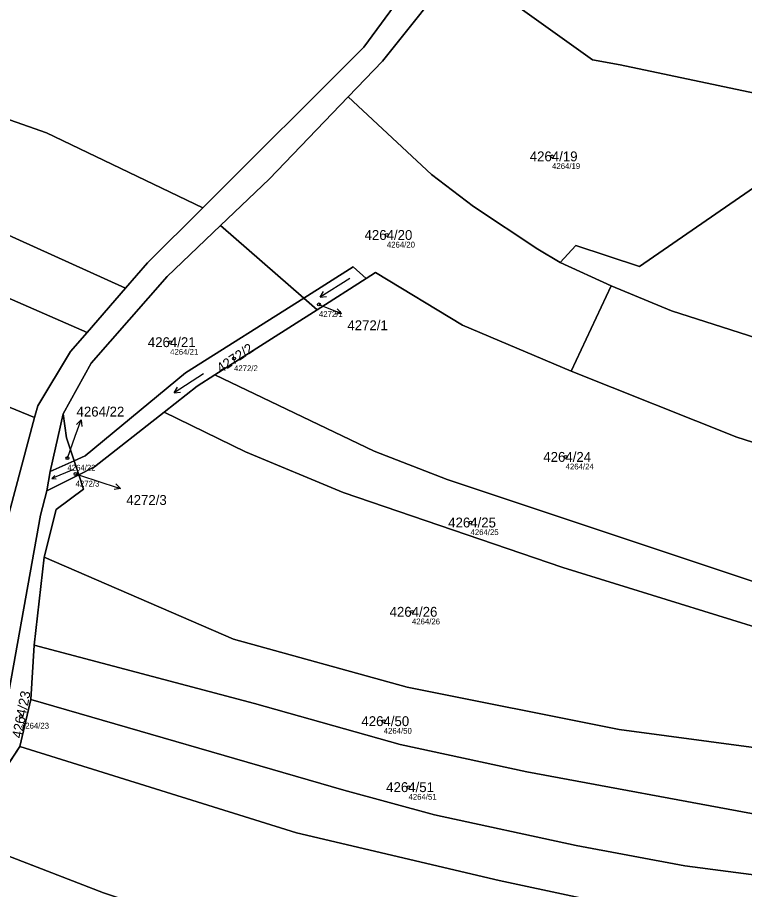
# Model space of a CAD drawing. Extents: x -739214 to -733252, y -1147612 to -1142842.
# Drawn here: x -737241.5 to -737116.4, y -1146366.5 to -1146216.4 of the extents above; entities that cross this region are included whole.
import ezdxf

# ---------------------------------------------------------------- set-up
doc = ezdxf.new("R2010")
doc.units = 0
for name, color, linetype in [('Definiční body', 7, 'Continuous'), ('Hranice parcel', 7, 'Continuous'), ('Parcelní čísla', 7, 'Continuous'), ('Polygon parcely', 7, 'Continuous'), ('Pop  PČ popisy', 7, 'Continuous'), ('Značky kultur', 7, 'Continuous')]:
    doc.layers.add(name, color=color, linetype=linetype)

msp = doc.modelspace()

# ---------------------------------------------------------------- linework, layer by layer
at = {"layer": 'Definiční body'}
for centre in [(-737149.53, -1146240.35), (-737177.94, -1146253.87), (-737189.62, -1146265.81), (-737215.21, -1146272.31), (-737204.22, -1146275.13), (-737232.88, -1146292.24), (-737147.2, -1146292.04), (-737231.47, -1146294.98), (-737163.56, -1146303.33), (-737173.63, -1146318.69), (-737240.87, -1146336.62), (-737178.48, -1146337.5), (-737174.22, -1146348.85)]:
    msp.add_circle(centre, 0.25, dxfattribs=at)
at = {"layer": 'Hranice parcel'}
for p, q in [((-737206.56, -1146252.24), (-737192.24, -1146264.73)), ((-737139.38, -1146262.61), (-737148.16, -1146258.58)), ((-737181.51, -1146261.37), (-737189.93, -1146266.74)), ((-737222.87, -1146263.01), (-737229.5, -1146270.64)), ((-737146.22, -1146277.28), (-737139.38, -1146262.61)), ((-737192.24, -1146264.73), (-737189.93, -1146266.74)), ((-737189.93, -1146266.74), (-737207.5, -1146277.93)), ((-737235.82, -1146294.55), (-737233.59, -1146284.65)), ((-737235.82, -1146294.55), (-737231.73, -1146292.72)), ((-737231.73, -1146292.72), (-737230.93, -1146295.13)), ((-737236.44, -1146297.89), (-737235.82, -1146294.55)), ((-737230.93, -1146295.13), (-737236.44, -1146297.89)), ((-737238.57, -1146324.41), (-737236.87, -1146309.29)), ((-737239.19, -1146333.76), (-737238.57, -1146324.41)), ((-737241.08, -1146341.86), (-737239.19, -1146333.76)), ((-737251.34, -1146357.51), (-737241.08, -1146341.86))]:
    msp.add_line(p, q, dxfattribs=at)
for points in [[(-737163.38, -1146196.35), (-737181.92, -1146221.57), (-737209.58, -1146249.17)], [(-737184.6, -1146230.1), (-737178.7, -1146223.94), (-737165.43, -1146207.35)], [(-737165.43, -1146207.35), (-737142.57, -1146223.75), (-737137.82, -1146224.62), (-737096.8, -1146233.26)], [(-737302.63, -1146218.78), (-737286.14, -1146221.9), (-737264.44, -1146227.46), (-737244.82, -1146233.37), (-737236.49, -1146236.32), (-737209.58, -1146249.17)], [(-737206.56, -1146252.24), (-737198.16, -1146244.25), (-737184.6, -1146230.1)], [(-737184.6, -1146230.1), (-737170.25, -1146243.47), (-737163.05, -1146248.94), (-737151.98, -1146256.28), (-737148.16, -1146258.58)], [(-737148.16, -1146258.58), (-737145.42, -1146255.7), (-737134.49, -1146259.3), (-737096.8, -1146233.26)], [(-737222.87, -1146263.01), (-737244.82, -1146253.12), (-737258.2, -1146249.24), (-737278.63, -1146244.43), (-737305.87, -1146239.75)], [(-737229.5, -1146270.64), (-737246.96, -1146263.02), (-737273.32, -1146254.73), (-737299.89, -1146250.45), (-737371.95, -1146240.95)], [(-737209.58, -1146249.17), (-737219.09, -1146258.66), (-737222.87, -1146263.01)], [(-737233.59, -1146284.65), (-737228.81, -1146275.9), (-737215.75, -1146260.98), (-737206.56, -1146252.24)], [(-737238.53, -1146285.28), (-737258.83, -1146276.94), (-737275.68, -1146273.19), (-737292.4, -1146270.78), (-737330.61, -1146266.91), (-737398.78, -1146259.42), (-737418.84, -1146255.94)], [(-737192.24, -1146264.73), (-737183.71, -1146259.33), (-737181.51, -1146261.37)], [(-737181.51, -1146261.37), (-737179.89, -1146260.3), (-737164.93, -1146269.37), (-737146.22, -1146277.28)], [(-737139.38, -1146262.61), (-737129.02, -1146266.93), (-737086.73, -1146280.45), (-737049.95, -1146289.78), (-736986.55, -1146301.86), (-736946.13, -1146310.78), (-736915.82, -1146318.24), (-736866.32, -1146333.84)], [(-737231.73, -1146292.72), (-737229.84, -1146291.87), (-737212.57, -1146277.6), (-737192.24, -1146264.73)], [(-737229.5, -1146270.64), (-737232.33, -1146273.91), (-737237.99, -1146283.25), (-737238.53, -1146285.28)], [(-737207.5, -1146277.93), (-737210.59, -1146279.9), (-737216.25, -1146284.36)], [(-737207.5, -1146277.93), (-737180.11, -1146291.06), (-737167.57, -1146295.94), (-737107.9, -1146315.84)], [(-737078.18, -1146300.45), (-737092.42, -1146296.71), (-737117.74, -1146288.65), (-737146.22, -1146277.28)], [(-737238.53, -1146285.28), (-737242.88, -1146301.65), (-737243.88, -1146309.62)], [(-737233.59, -1146284.65), (-737233.05, -1146288.76), (-737231.73, -1146292.72)], [(-737216.25, -1146284.36), (-737228.22, -1146293.77), (-737230.93, -1146295.13)], [(-737216.25, -1146284.36), (-737202.23, -1146291.17), (-737185.44, -1146298.17), (-737147.66, -1146311.06), (-737112.15, -1146322.05)], [(-737236.87, -1146309.29), (-737234.79, -1146301.09), (-737230.1, -1146297.61), (-737230.93, -1146295.13)], [(-737251.34, -1146357.51), (-737247.89, -1146350.66), (-737244.35, -1146340.12), (-737237.48, -1146302.09), (-737236.44, -1146297.89)], [(-737236.87, -1146309.29), (-737204.34, -1146323.4), (-737174.44, -1146331.63), (-737137.99, -1146338.96), (-737114.43, -1146342.09)], [(-737238.57, -1146324.41), (-737200.69, -1146334.45), (-737175.64, -1146341.53), (-737153.86, -1146346.23), (-737113.66, -1146353.68)], [(-737239.19, -1146333.76), (-737185.36, -1146349.35), (-737169.75, -1146353.61), (-737145.36, -1146358.87), (-737126.7, -1146362.38), (-737110.49, -1146364.53)], [(-737241.08, -1146341.86), (-737193.47, -1146356.7), (-737158.63, -1146364.92), (-737103.72, -1146376.69), (-737102.85, -1146374.6), (-737004.06, -1146398.57), (-736959.97, -1146412.63)], [(-737251.34, -1146357.51), (-737226.69, -1146367.05), (-737195.03, -1146377.61), (-737178.04, -1146382.1), (-737124.99, -1146392.26), (-737042.54, -1146410.44), (-736987.45, -1146426.07)]]:
    msp.add_lwpolyline(points, dxfattribs=at)
at = {"layer": 'Polygon parcely'}
for points in [[(-737129.19, -1146152.93), (-737133.4, -1146154.36), (-737136.7, -1146160.81), (-737147.08, -1146179.95), (-737157.67, -1146197.66), (-737165.43, -1146207.35), (-737142.57, -1146223.75), (-737137.82, -1146224.62), (-737096.8, -1146233.26), (-737094.21, -1146234.22), (-737083.85, -1146218.83), (-737072.78, -1146210.05), (-737065.15, -1146207.75), (-737040.26, -1146217.67), (-737037.39, -1146213.21), (-737031.55, -1146214.89), (-737023.93, -1146188.41), (-737041.63, -1146190.31)], [(-737246.37, -1146197.4), (-737247.72, -1146193.43), (-737260.34, -1146197.99), (-737296.18, -1146211.5), (-737306.49, -1146215.25), (-737313.37, -1146217.59), (-737302.63, -1146218.78), (-737286.14, -1146221.9), (-737264.44, -1146227.46), (-737244.82, -1146233.37), (-737236.49, -1146236.32), (-737209.58, -1146249.17), (-737181.92, -1146221.57), (-737163.38, -1146196.35), (-737200.66, -1146177.35), (-737236.58, -1146189.62), (-737235.22, -1146193.59)], [(-737163.05, -1146248.94), (-737151.98, -1146256.28), (-737148.16, -1146258.58), (-737145.42, -1146255.7), (-737134.49, -1146259.3), (-737096.8, -1146233.26), (-737137.82, -1146224.62), (-737142.57, -1146223.75), (-737165.43, -1146207.35), (-737178.7, -1146223.94), (-737184.6, -1146230.1), (-737170.25, -1146243.47)], [(-737313.37, -1146217.59), (-737316.88, -1146218.79), (-737357.37, -1146232.06), (-737305.87, -1146239.75), (-737278.63, -1146244.43), (-737258.2, -1146249.24), (-737244.82, -1146253.12), (-737222.87, -1146263.01), (-737219.09, -1146258.66), (-737209.58, -1146249.17), (-737236.49, -1146236.32), (-737244.82, -1146233.37), (-737264.44, -1146227.46), (-737286.14, -1146221.9), (-737302.63, -1146218.78)], [(-737192.24, -1146264.73), (-737183.71, -1146259.33), (-737181.51, -1146261.37), (-737179.89, -1146260.3), (-737164.93, -1146269.37), (-737146.22, -1146277.28), (-737139.38, -1146262.61), (-737148.16, -1146258.58), (-737151.98, -1146256.28), (-737163.05, -1146248.94), (-737170.25, -1146243.47), (-737184.6, -1146230.1), (-737198.16, -1146244.25), (-737206.56, -1146252.24)], [(-737258.2, -1146249.24), (-737278.63, -1146244.43), (-737305.87, -1146239.75), (-737357.37, -1146232.06), (-737380.18, -1146239.54), (-737371.95, -1146240.95), (-737299.89, -1146250.45), (-737273.32, -1146254.73), (-737246.96, -1146263.02), (-737229.5, -1146270.64), (-737222.87, -1146263.01), (-737244.82, -1146253.12)], [(-737086.73, -1146280.45), (-737049.95, -1146289.78), (-736986.55, -1146301.86), (-736946.13, -1146310.78), (-736915.82, -1146318.24), (-736866.32, -1146333.84), (-736865.16, -1146332.67), (-736861.12, -1146328.89), (-736846.68, -1146304.78), (-736844.06, -1146297.34), (-736885.03, -1146283.48), (-736984.32, -1146259.78), (-736986.34, -1146261.94), (-737016.69, -1146256.32), (-737066.76, -1146243.52), (-737094.21, -1146234.22), (-737096.8, -1146233.26), (-737134.49, -1146259.3), (-737145.42, -1146255.7), (-737148.16, -1146258.58), (-737139.38, -1146262.61), (-737129.02, -1146266.93)], [(-737273.32, -1146254.73), (-737299.89, -1146250.45), (-737371.95, -1146240.95), (-737380.18, -1146239.54), (-737424.6, -1146254.1), (-737418.84, -1146255.94), (-737398.78, -1146259.42), (-737330.61, -1146266.91), (-737292.4, -1146270.78), (-737275.68, -1146273.19), (-737258.83, -1146276.94), (-737238.53, -1146285.28), (-737237.99, -1146283.25), (-737232.33, -1146273.91), (-737229.5, -1146270.64), (-737246.96, -1146263.02)], [(-737212.57, -1146277.6), (-737192.24, -1146264.73), (-737206.56, -1146252.24), (-737215.75, -1146260.98), (-737228.81, -1146275.9), (-737233.59, -1146284.65), (-737233.05, -1146288.76), (-737231.73, -1146292.72), (-737229.84, -1146291.87)], [(-737424.6, -1146254.1), (-737453.06, -1146263.43), (-737460.33, -1146266), (-737457.22, -1146267.87), (-737433.24, -1146270.84), (-737423.84, -1146267.22), (-737417.96, -1146259.46), (-737410.14, -1146259.87), (-737400.78, -1146269.91), (-737403.48, -1146277.71), (-737398.14, -1146279.6), (-737374.47, -1146282.55), (-737340.02, -1146285.37), (-737321.29, -1146290.58), (-737243.88, -1146309.62), (-737242.88, -1146301.65), (-737238.53, -1146285.28), (-737258.83, -1146276.94), (-737275.68, -1146273.19), (-737292.4, -1146270.78), (-737330.61, -1146266.91), (-737398.78, -1146259.42), (-737418.84, -1146255.94)], [(-737189.93, -1146266.74), (-737181.51, -1146261.37), (-737183.71, -1146259.33), (-737192.24, -1146264.73)], [(-737207.5, -1146277.93), (-737180.11, -1146291.06), (-737167.57, -1146295.94), (-737107.9, -1146315.84), (-737097.25, -1146308.36), (-737078.18, -1146300.45), (-737092.42, -1146296.71), (-737117.74, -1146288.65), (-737146.22, -1146277.28), (-737164.93, -1146269.37), (-737179.89, -1146260.3), (-737181.51, -1146261.37), (-737189.93, -1146266.74)], [(-736990.65, -1146322.1), (-736913.27, -1146344.74), (-736888.05, -1146355.72), (-736866.32, -1146333.84), (-736915.82, -1146318.24), (-736946.13, -1146310.78), (-736986.55, -1146301.86), (-737049.95, -1146289.78), (-737086.73, -1146280.45), (-737129.02, -1146266.93), (-737139.38, -1146262.61), (-737146.22, -1146277.28), (-737117.74, -1146288.65), (-737092.42, -1146296.71), (-737078.18, -1146300.45), (-737066.75, -1146293.11), (-737040.57, -1146298.87), (-737040.57, -1146304.33), (-737042.58, -1146304.28), (-737044.67, -1146311.96), (-737025.41, -1146315.87), (-737011.91, -1146317.77)], [(-737231.73, -1146292.72), (-737230.93, -1146295.13), (-737228.22, -1146293.77), (-737216.25, -1146284.36), (-737210.59, -1146279.9), (-737207.5, -1146277.93), (-737189.93, -1146266.74), (-737192.24, -1146264.73), (-737212.57, -1146277.6), (-737229.84, -1146291.87)], [(-737216.25, -1146284.36), (-737202.23, -1146291.17), (-737185.44, -1146298.17), (-737147.66, -1146311.06), (-737112.15, -1146322.05), (-737107.9, -1146315.84), (-737167.57, -1146295.94), (-737180.11, -1146291.06), (-737207.5, -1146277.93), (-737210.59, -1146279.9)], [(-737230.93, -1146295.13), (-737230.1, -1146297.61), (-737234.79, -1146301.09), (-737236.87, -1146309.29), (-737204.34, -1146323.4), (-737174.44, -1146331.63), (-737137.99, -1146338.96), (-737114.43, -1146342.09), (-737112.15, -1146322.05), (-737147.66, -1146311.06), (-737185.44, -1146298.17), (-737202.23, -1146291.17), (-737216.25, -1146284.36), (-737228.22, -1146293.77)], [(-737231.73, -1146292.72), (-737233.05, -1146288.76), (-737233.59, -1146284.65), (-737235.82, -1146294.55)], [(-737235.82, -1146294.55), (-737236.44, -1146297.89), (-737230.93, -1146295.13), (-737231.73, -1146292.72)], [(-737230.1, -1146297.61), (-737230.93, -1146295.13), (-737236.44, -1146297.89), (-737237.48, -1146302.09), (-737244.35, -1146340.12), (-737247.89, -1146350.66), (-737251.34, -1146357.51), (-737241.08, -1146341.86), (-737239.19, -1146333.76), (-737238.57, -1146324.41), (-737236.87, -1146309.29), (-737234.79, -1146301.09)], [(-737200.69, -1146334.45), (-737175.64, -1146341.53), (-737153.86, -1146346.23), (-737113.66, -1146353.68), (-737114.43, -1146342.09), (-737137.99, -1146338.96), (-737174.44, -1146331.63), (-737204.34, -1146323.4), (-737236.87, -1146309.29), (-737238.57, -1146324.41)], [(-737126.7, -1146362.38), (-737110.49, -1146364.53), (-737113.66, -1146353.68), (-737153.86, -1146346.23), (-737175.64, -1146341.53), (-737200.69, -1146334.45), (-737238.57, -1146324.41), (-737239.19, -1146333.76), (-737185.36, -1146349.35), (-737169.75, -1146353.61), (-737145.36, -1146358.87)], [(-737158.63, -1146364.92), (-737103.72, -1146376.69), (-737102.85, -1146374.6), (-737004.06, -1146398.57), (-736959.97, -1146412.63), (-736950.17, -1146401.9), (-736992.26, -1146389.02), (-737012.92, -1146384.33), (-737091.74, -1146363.14), (-737097.47, -1146372), (-737101.98, -1146371.48), (-737110.49, -1146364.53), (-737126.7, -1146362.38), (-737145.36, -1146358.87), (-737169.75, -1146353.61), (-737185.36, -1146349.35), (-737239.19, -1146333.76), (-737241.08, -1146341.86), (-737193.47, -1146356.7)], [(-737178.04, -1146382.1), (-737124.99, -1146392.26), (-737042.54, -1146410.44), (-736987.45, -1146426.07), (-736981.36, -1146423.75), (-736969.24, -1146420.63), (-736959.97, -1146412.63), (-737004.06, -1146398.57), (-737102.85, -1146374.6), (-737103.72, -1146376.69), (-737158.63, -1146364.92), (-737193.47, -1146356.7), (-737241.08, -1146341.86), (-737251.34, -1146357.51), (-737226.69, -1146367.05), (-737195.03, -1146377.61)], [(-737150.13, -1146402.42), (-737116.72, -1146407.7), (-737070.42, -1146416.69), (-737024.57, -1146427.83), (-736993.7, -1146437.01), (-736987.45, -1146426.07), (-737042.54, -1146410.44), (-737124.99, -1146392.26), (-737178.04, -1146382.1), (-737195.03, -1146377.61), (-737226.69, -1146367.05), (-737251.34, -1146357.51), (-737256, -1146366.74), (-737256.51, -1146367.64), (-737230.77, -1146381.32), (-737204.2, -1146390.89), (-737188.18, -1146394.8), (-737169.23, -1146398.91)]]:
    msp.add_lwpolyline(points, close=True, dxfattribs=at)
for points in [[(-737141, -1146159.23), (-737151.16, -1146177.61), (-737162.27, -1146194.84), (-737163.38, -1146196.35), (-737181.92, -1146221.57), (-737209.58, -1146249.17), (-737219.09, -1146258.66), (-737222.87, -1146263.01), (-737229.5, -1146270.64), (-737232.33, -1146273.91), (-737237.99, -1146283.25), (-737238.53, -1146285.28), (-737242.88, -1146301.65), (-737243.88, -1146309.62), (-737245.31, -1146321.04), (-737247.11, -1146335.44), (-737247.51, -1146336.89), (-737251.01, -1146349.44), (-737258.92, -1146364.68), (-737259.29, -1146365.29), (-737265.48, -1146375.69)], [(-737244.35, -1146340.12), (-737237.48, -1146302.09), (-737236.44, -1146297.89), (-737235.82, -1146294.55), (-737233.59, -1146284.65), (-737228.81, -1146275.9), (-737215.75, -1146260.98), (-737206.56, -1146252.24), (-737198.16, -1146244.25), (-737184.6, -1146230.1), (-737178.7, -1146223.94), (-737165.43, -1146207.35)]]:
    msp.add_lwpolyline(points, dxfattribs=at)
at = {"layer": 'Pop  PČ popisy'}
for p, q in [((-737189.62, -1146265.81), (-737188.5, -1146266.27)), ((-737188.5, -1146266.27), (-737185.72, -1146267.39)), ((-737185.72, -1146267.39), (-737186.83, -1146267.48)), ((-737185.72, -1146267.39), (-737186.46, -1146266.55)), ((-737231.52, -1146288.5), (-737230.49, -1146285.68)), ((-737230.49, -1146285.68), (-737231.31, -1146286.45)), ((-737230.49, -1146285.68), (-737230.37, -1146286.79)), ((-737232.88, -1146292.24), (-737231.52, -1146288.5)), ((-737231.47, -1146294.98), (-737226.61, -1146296.55)), ((-737226.61, -1146296.55), (-737223.76, -1146297.48)), ((-737223.76, -1146297.48), (-737224.86, -1146297.64)), ((-737223.76, -1146297.48), (-737224.55, -1146296.69))]:
    msp.add_line(p, q, dxfattribs=at)
at = {"layer": 'Značky kultur'}
for p, q in [((-737184.33, -1146261.37), (-737189.42, -1146264.55)), ((-737189.42, -1146264.55), (-737188.86, -1146263.61)), ((-737189.42, -1146264.55), (-737188.33, -1146264.46)), ((-737209.48, -1146277.76), (-737214.52, -1146281.03)), ((-737214.52, -1146281.03), (-737213.97, -1146280.07)), ((-737214.52, -1146281.03), (-737213.42, -1146280.91)), ((-737231.83, -1146294.21), (-737235.53, -1146295.78)), ((-737235.53, -1146295.78), (-737235.06, -1146295.22)), ((-737235.53, -1146295.78), (-737234.8, -1146295.84))]:
    msp.add_line(p, q, dxfattribs=at)

# ---------------------------------------------------------------- texts
at = {"layer": 'Definiční body'}
for s, p in [('4264/19', (-737149.53, -1146242.51)), ('4264/20', (-737177.94, -1146256.03)), ('4272/1', (-737189.62, -1146267.97)), ('4264/21', (-737215.21, -1146274.47)), ('4272/2', (-737204.22, -1146277.29)), ('4264/22', (-737232.88, -1146294.4)), ('4264/24', (-737147.2, -1146294.2)), ('4272/3', (-737231.47, -1146297.14)), ('4264/25', (-737163.56, -1146305.49)), ('4264/26', (-737173.63, -1146320.85)), ('4264/23', (-737240.87, -1146338.78)), ('4264/50', (-737178.48, -1146339.66)), ('4264/51', (-737174.22, -1146351.01))]:
    msp.add_text(s, height=1, dxfattribs=at).set_placement(p)
at = {"layer": 'Parcelní čísla'}
for s, p in [('4264/19', (-737153.37, -1146241.2)), ('4264/20', (-737181.78, -1146254.72)), ('4272/1', (-737184.73, -1146270.25)), ('4264/21', (-737219.05, -1146273.16)), ('4264/22', (-737231.31, -1146285.1)), ('4264/24', (-737151.04, -1146292.89)), ('4272/3', (-737222.75, -1146300.3)), ('4264/25', (-737167.4, -1146304.18)), ('4264/26', (-737177.47, -1146319.54)), ('4264/50', (-737182.32, -1146338.35)), ('4264/51', (-737178.06, -1146349.7))]:
    msp.add_text(s, height=1.7, dxfattribs=at).set_placement(p)
for s, rotation, p in [('4272/2', 34, (-737206.48, -1146277.68)), ('4264/23', 79, (-737240.77, -1146340.55))]:
    msp.add_text(s, height=1.7, rotation=rotation, dxfattribs=at).set_placement(p)

doc.saveas('drawing.dxf')
